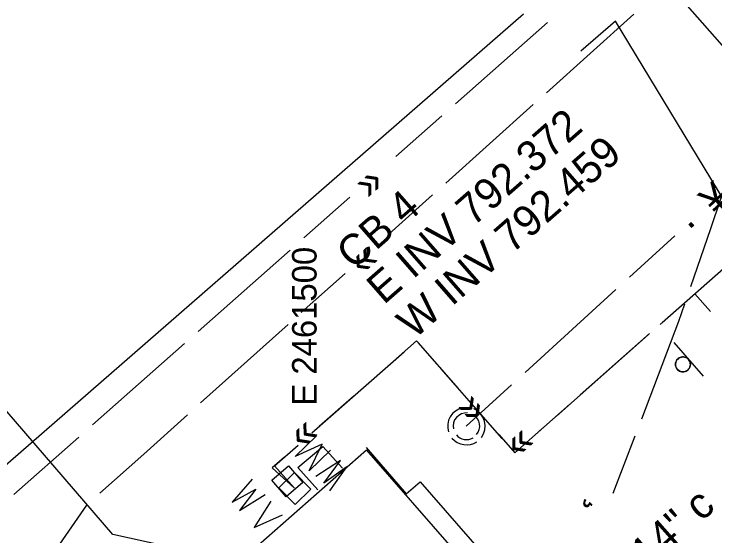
# Model space of a CAD drawing. Extents: x 2443269 to 2494951, y 591171 to 622130.
# Drawn here: x 2461448.1 to 2461562.3, y 603761.4 to 603846.4 of the extents above; entities that cross this region are included whole.
import ezdxf

# ---------------------------------------------------------------- set-up
doc = ezdxf.new("R2010")
doc.units = 0
for name, color, linetype in [('DESIGN - SHEET - Light Grid', 7, 'Continuous'), ('SURVEY - CENTERLINE - Existing Roads', 7, 'Continuous'), ('SURVEY - CONTROL - Grid Text', 7, 'Continuous'), ('SURVEY - DRAINAGE - Bridge Deck with Text', 7, 'Continuous'), ('SURVEY - DRAINAGE - Storm Sewer Text', 7, 'Continuous'), ('SURVEY - NON-TRANSPORTATION - Buildings', 7, 'Continuous'), ('SURVEY - NON-TRANSPORTATION - Features', 7, 'Continuous'), ('SURVEY - PROPERTY - ROW Lines', 7, 'Continuous'), ('SURVEY - TRAFFIC CONTROL - Signs and Devices with Text', 7, 'Continuous'), ('SURVEY - UTILITIES - Gas with Text', 7, 'Continuous'), ('SURVEY - UTILITIES - Sanitary Sewer with Text', 7, 'Continuous'), ('SURVEY - UTILITIES - Telephone (Underground) with Text', 7, 'Continuous'), ('SURVEY - UTILITIES - Water with Text', 7, 'Continuous')]:
    doc.layers.add(name, color=color, linetype=linetype)

# ---------------------------------------------------------------- blocks, each defined once
blk = doc.blocks.new('xmh')
at = {"layer": 'SURVEY - CENTERLINE - Existing Roads'}
for p, q in [((-1.773, 2.501), (-2.286, 2.034)), ((-1.171, 2.844), (-1.773, 2.501)), ((-1.773, 2.501), (-1.773, 2.501)), ((-0.508, 3.048), (-1.171, 2.844)), ((-1.171, 2.844), (-1.171, 2.844)), ((1.042, 2.883), (0.508, 3.048)), ((1.539, 2.628), (1.042, 2.883)), ((1.042, 2.883), (1.042, 2.883)), ((1.985, 2.291), (1.539, 2.628)), ((1.539, 2.628), (1.539, 2.628)), ((2.366, 1.882), (1.985, 2.291)), ((1.985, 2.291), (1.985, 2.291)), ((-2.684, 1.466), (-2.948, 0.825)), ((-2.286, 2.034), (-2.684, 1.466)), ((-2.684, 1.466), (-2.684, 1.466)), ((-2.286, 2.034), (-2.286, 2.034)), ((-1.822, 1.23), (-2.039, 0.831)), ((-1.525, 1.574), (-1.822, 1.23)), ((-1.822, 1.23), (-1.822, 1.23)), ((-1.161, 1.847), (-1.525, 1.574)), ((-1.525, 1.574), (-1.525, 1.574)), ((-0.748, 2.036), (-1.161, 1.847)), ((-1.161, 1.847), (-1.161, 1.847)), ((-0.304, 2.133), (-0.748, 2.036)), ((-0.748, 2.036), (-0.748, 2.036)), ((0.864, 2.014), (0.508, 2.133)), ((1.194, 1.835), (0.864, 2.014)), ((0.864, 2.014), (0.864, 2.014)), ((1.487, 1.599), (1.194, 1.835)), ((1.194, 1.835), (1.194, 1.835)), ((1.734, 1.316), (1.487, 1.599)), ((1.487, 1.599), (1.487, 1.599)), ((1.927, 0.994), (1.734, 1.316)), ((1.734, 1.316), (1.734, 1.316)), ((2.671, 1.413), (2.366, 1.882)), ((2.366, 1.882), (2.366, 1.882)), ((2.89, 0.899), (2.671, 1.413)), ((2.671, 1.413), (2.671, 1.413)), ((-2.948, 0.825), (-3.065, 0.141)), ((-3.065, 0.141), (-3.065, 0.141)), ((-3.065, 0.141), (-3.03, -0.551)), ((-2.948, 0.825), (-2.948, 0.825)), ((-2.167, 0.395), (-2.198, -0.058)), ((-2.039, 0.831), (-2.167, 0.395)), ((-2.167, 0.395), (-2.167, 0.395)), ((-2.039, 0.831), (-2.039, 0.831)), ((2.061, 0.643), (1.927, 0.994)), ((1.927, 0.994), (1.927, 0.994)), ((2.13, 0.274), (2.061, 0.643)), ((2.061, 0.643), (2.061, 0.643)), ((2.133, -0.101), (2.13, 0.274)), ((2.13, 0.274), (2.13, 0.274)), ((3.017, 0.354), (2.89, 0.899)), ((2.89, 0.899), (2.89, 0.899)), ((3.048, -0.203), (3.017, 0.354)), ((3.017, 0.354), (3.017, 0.354)), ((-3.03, -0.551), (-3.03, -0.551)), ((-3.03, -0.551), (-2.844, -1.219)), ((-2.198, -0.058), (-2.198, -0.058)), ((-2.198, -0.058), (-2.133, -0.508)), ((1.518, -1.512), (1.828, -1.117)), ((-1.625, -1.422), (-1.25, -1.756)), ((-1.25, -1.756), (-1.25, -1.756)), ((-1.25, -1.756), (-0.808, -1.995)), ((-0.808, -1.995), (-0.808, -1.995)), ((-0.808, -1.995), (-0.323, -2.125)), ((-0.323, -2.125), (-0.323, -2.125)), ((-0.323, -2.125), (0.178, -2.14)), ((0.178, -2.14), (0.67, -2.038)), ((0.178, -2.14), (0.178, -2.14)), ((0.67, -2.038), (1.125, -1.825)), ((0.67, -2.038), (0.67, -2.038)), ((1.125, -1.825), (1.518, -1.512)), ((1.125, -1.825), (1.125, -1.825)), ((1.518, -1.512), (1.518, -1.512)), ((1.958, -2.32), (2.403, -1.862)), ((2.403, -1.862), (2.743, -1.32)), ((2.403, -1.862), (2.403, -1.862)), ((-1.625, -2.54), (-1.054, -2.827)), ((-1.054, -2.827), (-1.054, -2.827)), ((-1.054, -2.827), (-0.436, -2.988)), ((-0.436, -2.988), (-0.436, -2.988)), ((-0.436, -2.988), (0.202, -3.016)), ((0.202, -3.016), (0.832, -2.91)), ((0.202, -3.016), (0.202, -3.016)), ((0.832, -2.91), (1.426, -2.675)), ((0.832, -2.91), (0.832, -2.91)), ((1.426, -2.675), (1.958, -2.32)), ((1.426, -2.675), (1.426, -2.675)), ((1.958, -2.32), (1.958, -2.32))]:
    blk.add_line(p, q, dxfattribs=at)
blk = doc.blocks.new('xsign')
at = {"layer": 'SURVEY - TRAFFIC CONTROL - Signs and Devices with Text'}
for p, q in [((1.216, 3.648), (1.216, -3.648)), ((-0.322, 1.172), (-0.497, 1.109)), ((-0.139, 1.207), (-0.322, 1.172)), ((-0.322, 1.172), (-0.322, 1.172)), ((0.046, 1.215), (-0.139, 1.207)), ((-0.139, 1.207), (-0.139, 1.207)), ((0.231, 1.193), (0.046, 1.215)), ((0.046, 1.215), (0.046, 1.215)), ((0.411, 1.144), (0.231, 1.193)), ((0.231, 1.193), (0.231, 1.193)), ((0.58, 1.068), (0.411, 1.144)), ((0.411, 1.144), (0.411, 1.144)), ((-1.184, 0.277), (-1.212, 0.093)), ((-1.212, 0.093), (-1.212, 0.093)), ((-1.212, 0.093), (-1.212, -0.093)), ((-1.127, 0.454), (-1.184, 0.277)), ((-1.184, 0.277), (-1.184, 0.277)), ((-1.045, 0.621), (-1.127, 0.454)), ((-1.127, 0.454), (-1.127, 0.454)), ((-0.938, 0.773), (-1.045, 0.621)), ((-1.045, 0.621), (-1.045, 0.621)), ((-0.809, 0.907), (-0.938, 0.773)), ((-0.938, 0.773), (-0.938, 0.773)), ((-0.66, 1.02), (-0.809, 0.907)), ((-0.809, 0.907), (-0.809, 0.907)), ((-0.497, 1.109), (-0.66, 1.02)), ((-0.66, 1.02), (-0.66, 1.02)), ((-0.497, 1.109), (-0.497, 1.109)), ((0.737, 0.967), (0.58, 1.068)), ((0.58, 1.068), (0.58, 1.068)), ((0.876, 0.843), (0.737, 0.967)), ((0.737, 0.967), (0.737, 0.967)), ((0.994, 0.699), (0.876, 0.843)), ((0.876, 0.843), (0.876, 0.843)), ((1.089, 0.539), (0.994, 0.699)), ((0.994, 0.699), (0.994, 0.699)), ((1.159, 0.366), (1.089, 0.539)), ((1.089, 0.539), (1.089, 0.539)), ((1.201, 0.185), (1.159, 0.366)), ((1.159, 0.366), (1.159, 0.366)), ((1.216, 0), (1.201, 0.185)), ((1.201, 0.185), (1.201, 0.185)), ((1.201, -0.185), (1.216, 0)), ((-1.212, -0.093), (-1.212, -0.093)), ((-1.212, -0.093), (-1.184, -0.277)), ((-1.184, -0.277), (-1.184, -0.277)), ((-1.184, -0.277), (-1.127, -0.454)), ((-1.127, -0.454), (-1.127, -0.454)), ((-1.127, -0.454), (-1.045, -0.621)), ((-1.045, -0.621), (-1.045, -0.621)), ((-1.045, -0.621), (-0.938, -0.773)), ((-0.938, -0.773), (-0.938, -0.773)), ((-0.938, -0.773), (-0.809, -0.907)), ((-0.809, -0.907), (-0.809, -0.907)), ((-0.809, -0.907), (-0.66, -1.02)), ((-0.66, -1.02), (-0.66, -1.02)), ((-0.66, -1.02), (-0.497, -1.109)), ((-0.497, -1.109), (-0.497, -1.109)), ((-0.497, -1.109), (-0.322, -1.172)), ((0.411, -1.144), (0.58, -1.068)), ((0.58, -1.068), (0.737, -0.967)), ((0.58, -1.068), (0.58, -1.068)), ((0.737, -0.967), (0.876, -0.843)), ((0.737, -0.967), (0.737, -0.967)), ((0.876, -0.843), (0.994, -0.699)), ((0.876, -0.843), (0.876, -0.843)), ((0.994, -0.699), (1.089, -0.539)), ((0.994, -0.699), (0.994, -0.699)), ((1.089, -0.539), (1.159, -0.366)), ((1.089, -0.539), (1.089, -0.539)), ((1.159, -0.366), (1.201, -0.185)), ((1.159, -0.366), (1.159, -0.366)), ((1.201, -0.185), (1.201, -0.185)), ((-0.322, -1.172), (-0.322, -1.172)), ((-0.322, -1.172), (-0.139, -1.207)), ((-0.139, -1.207), (-0.139, -1.207)), ((-0.139, -1.207), (0.046, -1.215)), ((0.046, -1.215), (0.231, -1.193)), ((0.046, -1.215), (0.046, -1.215)), ((0.231, -1.193), (0.411, -1.144)), ((0.231, -1.193), (0.231, -1.193)), ((0.411, -1.144), (0.411, -1.144))]:
    blk.add_line(p, q, dxfattribs=at)
blk.add_circle((0, 0), 1.216, dxfattribs=at)
blk = doc.blocks.new('XWV')
at = {"layer": 'SURVEY - CENTERLINE - Existing Roads'}
for p, q in [((-1.827, 1.786), (1.745, 1.786)), ((-1.827, -1.786), (-1.827, 1.786)), ((1.745, 1.786), (1.745, 1.786)), ((1.745, 1.786), (1.745, -1.786)), ((1.745, -1.786), (-1.827, -1.786)), ((-1.827, -1.786), (-1.827, -1.786)), ((1.745, -1.786), (1.745, -1.786)), ((-4.019, -4.141), (-3.288, -9.013)), ((-1.502, -9.013), (-0.771, -4.141)), ((0.69, -4.141), (2.151, -9.013)), ((2.151, -9.013), (3.613, -4.141)), ((-3.288, -9.013), (-2.395, -4.709)), ((-2.395, -4.709), (-2.395, -4.709)), ((-2.395, -4.709), (-1.502, -9.013)), ((-3.288, -9.013), (-3.288, -9.013)), ((-1.502, -9.013), (-1.502, -9.013)), ((2.151, -9.013), (2.151, -9.013))]:
    blk.add_line(p, q, dxfattribs=at)
blk = doc.blocks.new('xwm')
at = {"layer": 'SURVEY - CENTERLINE - Existing Roads'}
for p, q in [((-1.989, 1.786), (1.827, 1.786)), ((-1.989, -1.786), (-1.989, 1.786)), ((1.827, 1.786), (1.827, 1.786)), ((1.827, 1.786), (1.827, -1.786)), ((1.827, -1.786), (-1.989, -1.786)), ((-1.989, -1.786), (-1.989, -1.786)), ((1.827, -1.786), (1.827, -1.786)), ((-4.344, -3.816), (-3.451, -8.526)), ((-3.451, -8.526), (-2.72, -3.978)), ((-2.72, -3.978), (-2.72, -3.978)), ((-2.72, -3.978), (-1.989, -8.526)), ((-1.989, -8.526), (-1.096, -3.816)), ((0.365, -8.526), (0.365, -3.654)), ((0.365, -3.654), (0.365, -3.654)), ((0.365, -3.654), (1.989, -8.201)), ((1.989, -8.201), (3.613, -3.654)), ((3.613, -3.654), (3.613, -3.654)), ((3.613, -3.654), (3.613, -8.526)), ((-3.451, -8.526), (-3.451, -8.526)), ((-1.989, -8.526), (-1.989, -8.526)), ((1.989, -8.201), (1.989, -8.201))]:
    blk.add_line(p, q, dxfattribs=at)

msp = doc.modelspace()

# ---------------------------------------------------------------- linework, layer by layer
at = {"layer": 'SURVEY - DRAINAGE - Bridge Deck with Text'}
for p, q in [((2461546.103, 603845.284), (2461540.46, 603840.344)), ((2461583.187, 603784.052), (2461546.103, 603845.284))]:
    msp.add_line(p, q, dxfattribs=at)
at = {"layer": 'SURVEY - NON-TRANSPORTATION - Buildings'}
msp.add_line((2461505.513, 603775.337), (2461524.26, 603753.969), dxfattribs=at)
at = {"layer": 'SURVEY - NON-TRANSPORTATION - Features'}
msp.add_line((2461505.513, 603775.337), (2461484.486, 603756.888), dxfattribs=at)
for points in [[(2461484.168, 603757.215), (2461464.201, 603761.621), (2461391.202, 603846.224), (2461337.406, 603901.841), (2461300.015, 603938.645), (2461241.872, 603964.324), (2461184.273, 603973.228), (2461119.615, 603977.457), (2461065.704, 603981.083), (2460999.664, 603989.219), (2460917.847, 603998.993), (2460892.683, 604008.251), (2460866.613, 604026.263), (2460828.349, 604069.097), (2460828.316, 604069.137)], [(2461497.59, 603768.911), (2461494.328, 603772.504), (2461498.429, 603775.968), (2461501.635, 603772.438)], [(2461505.457, 603775.771), (2461512.025, 603768.238), (2461514.273, 603770.197), (2461536.504, 603744.695), (2461530.372, 603739.351)]]:
    msp.add_lwpolyline(points, dxfattribs=at)
at = {"layer": 'SURVEY - PROPERTY - ROW Lines'}
msp.add_line((2461028.687, 603408.788), (2461531.142, 603846.469), dxfattribs=at)
at = {"layer": 'SURVEY - UTILITIES - Gas with Text'}
for p, q in [((2461541.977, 603840.002), (2461549.109, 603846.402)), ((2461534.845, 603833.602), (2461541.977, 603840.002)), ((2461518.441, 603818.882), (2461532.705, 603831.682)), ((2461509.169, 603810.562), (2461516.301, 603816.962)), ((2461494.904, 603797.762), (2461502.037, 603804.162)), ((2461478.5, 603783.042), (2461492.765, 603795.842)), ((2461469.229, 603774.722), (2461476.361, 603781.122)), ((2461462.096, 603768.322), (2461469.229, 603774.722)), ((2461448.973, 603750.693), (2461459.972, 603766.388)), ((2461460.024, 603766.462), (2461460.024, 603766.462))]:
    msp.add_line(p, q, dxfattribs=at)
at = {"layer": 'SURVEY - UTILITIES - Sanitary Sewer with Text'}
for p, q in [((2461548.379, 603803.54), (2461555.763, 603810.283)), ((2461531.394, 603788.031), (2461546.163, 603801.517)), ((2461521.794, 603779.265), (2461529.179, 603786.008))]:
    msp.add_line(p, q, dxfattribs=at)
at = {"layer": 'SURVEY - UTILITIES - Telephone (Underground) with Text'}
for p, q in [((2461564.805, 603820.906), (2461561.575, 603811.442)), ((2461561.575, 603811.442), (2461558.344, 603801.978)), ((2461557.375, 603799.139), (2461556.412, 603796.318)), ((2461556.412, 603796.318), (2461550.342, 603780.418)), ((2461549.272, 603777.615), (2461545.705, 603768.273))]:
    msp.add_line(p, q, dxfattribs=at)
at = {"layer": 'SURVEY - UTILITIES - Water with Text'}
for p, q in [((2461553.887, 603852.21), (2461567.077, 603837.176)), ((2461520.06, 603831.796), (2461535.044, 603845.042)), ((2461510.319, 603823.186), (2461517.812, 603829.809)), ((2461495.335, 603809.94), (2461502.827, 603816.563)), ((2461553.713, 603796.146), (2461568.698, 603809.392)), ((2461478.102, 603794.707), (2461493.087, 603807.953)), ((2461559.038, 603800.852), (2461553.382, 603795.852)), ((2461561.59, 603797.965), (2461559.038, 603800.852)), ((2461536.481, 603780.913), (2461551.466, 603794.159)), ((2461551.685, 603794.352), (2461540.372, 603784.353)), ((2461468.362, 603786.097), (2461475.854, 603792.72)), ((2461513.699, 603793.161), (2461505.202, 603785.684)), ((2461516.192, 603790.319), (2461513.699, 603793.161)), ((2461513.882, 603792.911), (2461520.484, 603785.4)), ((2461496.632, 603778.163), (2461511.656, 603791.364)), ((2461522.664, 603782.942), (2461517.686, 603788.617)), ((2461460.87, 603779.474), (2461468.362, 603786.097)), ((2461503.502, 603784.188), (2461497.835, 603779.2)), ((2461527.643, 603777.267), (2461522.664, 603782.942)), ((2461538.676, 603782.853), (2461533.019, 603777.853)), ((2461533.033, 603777.866), (2461534.233, 603778.927)), ((2461448.051, 603768.143), (2461458.622, 603777.487)), ((2461527.085, 603777.888), (2461529.69, 603774.924)), ((2461529.69, 603774.924), (2461533.033, 603777.866)), ((2461490.549, 603772.819), (2461494.378, 603776.183)), ((2461492.168, 603774.213), (2461490.186, 603772.468)), ((2461490.186, 603772.468), (2461493.808, 603769.155)), ((2461493.808, 603769.155), (2461490.549, 603772.819)), ((2461493.808, 603769.155), (2461493.808, 603769.155))]:
    msp.add_line(p, q, dxfattribs=at)

# ---------------------------------------------------------------- block references
at = {"layer": 'DESIGN - SHEET - Light Grid', "rotation": 41.1613888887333}
msp.add_blockref('xsign', (2461557.1, 603789.33), dxfattribs=at)
at = {"layer": 'SURVEY - UTILITIES - Sanitary Sewer with Text', "rotation": -136.33896780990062}
msp.add_blockref('xmh', (2461521.794, 603779.265), dxfattribs=at)
at = {"layer": 'SURVEY - UTILITIES - Water with Text'}
for name, p, rotation in [('xwm', (2461493.808, 603769.155), 134.35110501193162), ('XWV', (2461492.652, 603770.244), -49.45562655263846)]:
    msp.add_blockref(name, p, dxfattribs=dict(at, rotation=rotation))

# ---------------------------------------------------------------- texts
at = {"layer": 'SURVEY - CONTROL - Grid Text'}
msp.add_text('E 2461500', height=4, rotation=90, dxfattribs=at).set_placement((2461497.399, 603782.608))
at = {"layer": 'SURVEY - DRAINAGE - Bridge Deck with Text'}
for s, p in [('E INV 792.372', (2461508.356, 603798.955)), ('W INV 792.459', (2461513.296, 603793.311)), ('CB 4', (2461503.417, 603804.598))]:
    msp.add_text(s, height=5, rotation=41.19546, dxfattribs=at).set_placement(p)
at = {"layer": 'SURVEY - DRAINAGE - Storm Sewer Text'}
msp.add_text('14" c', height=5, rotation=41.43667, dxfattribs=at).set_placement((2461551.361, 603755.883))
at = {"layer": 'SURVEY - UTILITIES - Gas with Text'}
msp.add_text('«', height=5, rotation=41.90314, dxfattribs=at).set_placement((2461505.102, 603803.553))
at = {"layer": 'SURVEY - UTILITIES - Sanitary Sewer with Text'}
for s, p in [('¥', (2461562.68, 603813.213)), ('·', (2461558.987, 603809.842))]:
    msp.add_text(s, height=5, rotation=42.40016, dxfattribs=at).set_placement(p)
at = {"layer": 'SURVEY - UTILITIES - Telephone (Underground) with Text'}
msp.add_text('¸', height=5, rotation=249.10428, dxfattribs=at).set_placement((2461542.627, 603767.218))
at = {"layer": 'SURVEY - UTILITIES - Water with Text'}
for rotation, p in [(41.47536, (2461506.044, 603816.07)), (311.31221, (2461519.981, 603782.184)), (221.34932, (2461495.539, 603780.51)), (221.47536, (2461530.721, 603779.158))]:
    msp.add_text('»', height=5, rotation=rotation, dxfattribs=at).set_placement(p)

doc.saveas('drawing.dxf')
